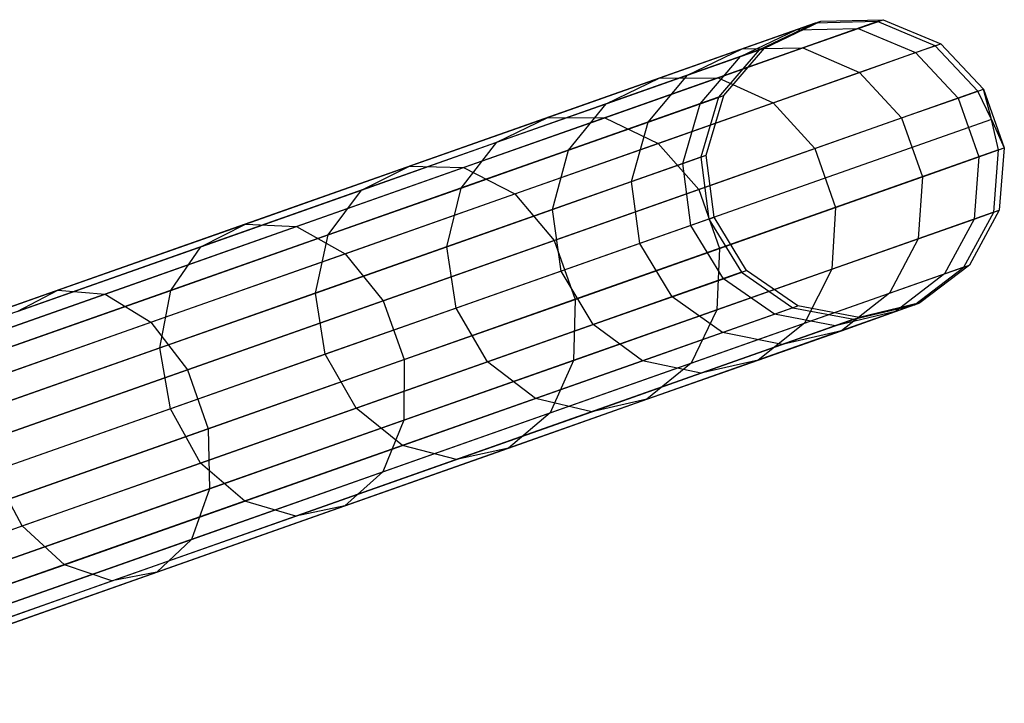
# Model space of a CAD drawing. Extents: x -189 to 189, y -189 to 189.
# Tile 555 of 591: x 172.2 to 178.76, y 59.08 to 63.63. Entities that reach past the tile are written whole.
import ezdxf

# ---------------------------------------------------------------- set-up
doc = ezdxf.new("R2010")
doc.units = 0
doc.header["$LTSCALE"] = 25.4
doc.layers.get('0').update_dxf_attribs({"linetype": 'CONTINUOUS'})

# ---------------------------------------------------------------- blocks, each defined once
blk = doc.blocks.new('CAMELEON-KENAI-C-12244_STL')
at = {"color": 0}
for p, q in [((177.5002, 63.6079, -30.9024), (170.2455, 61.0515, -140.9024)), ((177.5002, 63.6079, -30.9024), (170.2455, 61.0515, -140.9024)), ((177.915, 63.6179, -30.93), (170.6603, 61.0614, -140.93)), ((177.915, 63.6179, -30.93), (170.6603, 61.0614, -140.93)), ((177.5002, 63.6079, -30.9024), (177.1256, 63.4298, -30.8736)), ((177.5002, 63.6079, -30.9024), (177.1256, 63.4298, -30.8736)), ((177.1609, 63.4423, -28.8557), (177.5363, 63.6206, -28.8422)), ((177.1609, 63.4423, -28.8557), (177.5363, 63.6206, -28.8422)), ((177.3732, 63.5632, -26.7889), (177.5363, 63.6206, -28.8422)), ((177.3732, 63.5632, -26.7889), (177.5363, 63.6206, -28.8422)), ((177.5002, 63.6079, -30.9024), (177.5363, 63.6206, -28.8422)), ((177.5002, 63.6079, -30.9024), (177.5363, 63.6206, -28.8422)), ((177.915, 63.6179, -30.93), (177.5002, 63.6079, -30.9024)), ((177.915, 63.6179, -30.93), (177.5002, 63.6079, -30.9024)), ((177.5363, 63.6206, -28.8422), (177.9518, 63.6308, -28.8293)), ((177.5363, 63.6206, -28.8422), (177.9518, 63.6308, -28.8293)), ((177.7855, 63.5722, -26.7356), (177.9518, 63.6308, -28.8293)), ((177.7855, 63.5722, -26.7356), (177.9518, 63.6308, -28.8293)), ((177.915, 63.6179, -30.93), (177.9518, 63.6308, -28.8293)), ((177.915, 63.6179, -30.93), (177.9518, 63.6308, -28.8293)), ((178.2982, 63.4579, -30.9516), (177.915, 63.6179, -30.93)), ((178.2982, 63.4579, -30.9516), (177.915, 63.6179, -30.93)), ((177.9518, 63.6308, -28.8293), (178.3355, 63.471, -28.8192)), ((177.9518, 63.6308, -28.8293), (178.3355, 63.471, -28.8192)), ((177.0012, 63.386, -26.8446), (177.3732, 63.5632, -26.7889)), ((177.0012, 63.386, -26.8446), (177.3732, 63.5632, -26.7889)), ((177.0128, 63.4362, -24.7641), (177.3732, 63.5632, -26.7889)), ((177.0128, 63.4362, -24.7641), (177.3732, 63.5632, -26.7889)), ((177.3732, 63.5632, -26.7889), (177.7855, 63.5722, -26.7356)), ((177.3732, 63.5632, -26.7889), (177.7855, 63.5722, -26.7356)), ((177.418, 63.4427, -24.6709), (177.7855, 63.5722, -26.7356)), ((177.418, 63.4427, -24.6709), (177.7855, 63.5722, -26.7356)), ((177.7855, 63.5722, -26.7356), (178.1668, 63.4116, -26.6939)), ((177.7855, 63.5722, -26.7356), (178.1668, 63.4116, -26.6939)), ((178.2982, 63.4579, -30.9516), (171.0435, 60.9014, -140.9516)), ((178.2982, 63.4579, -30.9516), (171.0435, 60.9014, -140.9516)), ((176.8531, 63.2437, -22.657), (177.418, 63.4427, -24.6709)), ((176.8531, 63.2437, -22.657), (177.418, 63.4427, -24.6709)), ((176.8905, 63.1266, -28.8675), (177.1609, 63.4423, -28.8557)), ((176.8905, 63.1266, -28.8675), (177.1609, 63.4423, -28.8557)), ((177.0012, 63.386, -26.8446), (177.1609, 63.4423, -28.8557)), ((177.0012, 63.386, -26.8446), (177.1609, 63.4423, -28.8557)), ((177.0128, 63.4362, -24.7641), (177.418, 63.4427, -24.6709)), ((177.0128, 63.4362, -24.7641), (177.418, 63.4427, -24.6709)), ((177.1256, 63.4298, -30.8736), (177.1609, 63.4423, -28.8557)), ((177.1256, 63.4298, -30.8736), (177.1609, 63.4423, -28.8557)), ((177.418, 63.4427, -24.6709), (177.7937, 63.2801, -24.5981)), ((177.418, 63.4427, -24.6709), (177.7937, 63.2801, -24.5981)), ((178.1668, 63.4116, -26.6939), (178.3355, 63.471, -28.8192)), ((178.1668, 63.4116, -26.6939), (178.3355, 63.471, -28.8192)), ((178.2982, 63.4579, -30.9516), (178.3355, 63.471, -28.8192)), ((178.2982, 63.4579, -30.9516), (178.3355, 63.471, -28.8192)), ((178.5836, 63.1557, -30.9634), (178.2982, 63.4579, -30.9516)), ((178.5836, 63.1557, -30.9634), (178.2982, 63.4579, -30.9516)), ((178.3355, 63.471, -28.8192), (178.6212, 63.1689, -28.8136)), ((178.3355, 63.471, -28.8192), (178.6212, 63.1689, -28.8136)), ((177.1256, 63.4298, -30.8736), (169.8709, 60.8734, -140.8736)), ((177.1256, 63.4298, -30.8736), (169.8709, 60.8734, -140.8736)), ((176.4588, 63.241, -22.789), (177.0128, 63.4362, -24.7641)), ((176.4588, 63.241, -22.789), (177.0128, 63.4362, -24.7641)), ((176.6482, 63.2616, -24.8615), (177.0128, 63.4362, -24.7641)), ((176.6482, 63.2616, -24.8615), (177.0128, 63.4362, -24.7641)), ((176.6482, 63.2616, -24.8615), (177.0012, 63.386, -26.8446)), ((176.6482, 63.2616, -24.8615), (177.0012, 63.386, -26.8446)), ((176.7337, 63.0713, -26.8932), (177.0012, 63.386, -26.8446)), ((176.7337, 63.0713, -26.8932), (177.0012, 63.386, -26.8446)), ((177.1256, 63.4298, -30.8736), (176.8559, 63.1144, -30.8485)), ((177.1256, 63.4298, -30.8736), (176.8559, 63.1144, -30.8485)), ((177.7937, 63.2801, -24.5981), (178.1668, 63.4116, -26.6939)), ((177.7937, 63.2801, -24.5981), (178.1668, 63.4116, -26.6939)), ((178.1668, 63.4116, -26.6939), (178.4511, 63.109, -26.6711)), ((178.1668, 63.4116, -26.6939), (178.4511, 63.109, -26.6711)), ((176.1056, 63.0704, -22.927), (176.6482, 63.2616, -24.8615)), ((176.1056, 63.0704, -22.927), (176.6482, 63.2616, -24.8615)), ((176.3872, 62.9492, -24.9463), (176.6482, 63.2616, -24.8615)), ((176.3872, 62.9492, -24.9463), (176.6482, 63.2616, -24.8615)), ((177.2203, 63.0781, -22.5538), (177.7937, 63.2801, -24.5981)), ((177.2203, 63.0781, -22.5538), (177.7937, 63.2801, -24.5981)), ((177.7937, 63.2801, -24.5981), (178.075, 62.9765, -24.5583)), ((177.7937, 63.2801, -24.5981), (178.075, 62.9765, -24.5583)), ((175.717, 62.9796, -20.8844), (176.4588, 63.241, -22.789)), ((175.717, 62.9796, -20.8844), (176.4588, 63.241, -22.789)), ((176.0968, 62.9771, -20.7149), (176.8531, 63.2437, -22.657)), ((176.0968, 62.9771, -20.7149), (176.8531, 63.2437, -22.657)), ((176.1056, 63.0704, -22.927), (176.4588, 63.241, -22.789)), ((176.1056, 63.0704, -22.927), (176.4588, 63.241, -22.789)), ((176.4588, 63.241, -22.789), (176.8531, 63.2437, -22.657)), ((176.4588, 63.241, -22.789), (176.8531, 63.2437, -22.657)), ((176.8531, 63.2437, -22.657), (177.2203, 63.0781, -22.5538)), ((176.8531, 63.2437, -22.657), (177.2203, 63.0781, -22.5538)), ((176.8559, 63.1144, -30.8485), (169.6012, 60.5579, -140.8484)), ((176.8559, 63.1144, -30.8485), (169.6012, 60.5579, -140.8484)), ((178.5836, 63.1557, -30.9634), (171.3289, 60.5992, -140.9634)), ((178.5836, 63.1557, -30.9634), (171.3289, 60.5992, -140.9634)), ((176.7337, 63.0713, -26.8932), (176.8905, 63.1266, -28.8675)), ((176.7337, 63.0713, -26.8932), (176.8905, 63.1266, -28.8675)), ((176.8559, 63.1144, -30.8485), (176.7377, 62.716, -30.8314)), ((176.8559, 63.1144, -30.8485), (176.7377, 62.716, -30.8314)), ((176.7719, 62.7281, -28.8755), (176.8905, 63.1266, -28.8675)), ((176.7719, 62.7281, -28.8755), (176.8905, 63.1266, -28.8675)), ((176.8559, 63.1144, -30.8485), (176.8905, 63.1266, -28.8675)), ((176.8559, 63.1144, -30.8485), (176.8905, 63.1266, -28.8675)), ((178.4511, 63.109, -26.6711), (178.6212, 63.1689, -28.8136)), ((178.4511, 63.109, -26.6711), (178.6212, 63.1689, -28.8136)), ((178.5836, 63.1557, -30.9634), (178.6212, 63.1689, -28.8136)), ((178.5836, 63.1557, -30.9634), (178.6212, 63.1689, -28.8136)), ((178.6733, 62.9668, -30.9649), (178.5836, 63.1557, -30.9634)), ((178.6733, 62.9668, -30.9649), (178.5836, 63.1557, -30.9634)), ((178.6733, 62.9668, -30.9649), (178.6212, 63.1689, -28.8136)), ((178.6212, 63.1689, -28.8136), (178.7594, 62.7768, -28.8136)), ((178.6733, 62.9668, -30.9649), (178.6212, 63.1689, -28.8136)), ((178.6212, 63.1689, -28.8136), (178.7594, 62.7768, -28.8136)), ((175.3791, 62.8144, -21.0616), (176.1056, 63.0704, -22.927)), ((175.3791, 62.8144, -21.0616), (176.1056, 63.0704, -22.927)), ((175.8545, 62.7615, -23.0472), (176.1056, 63.0704, -22.927)), ((175.8545, 62.7615, -23.0472), (176.1056, 63.0704, -22.927)), ((176.3872, 62.9492, -24.9463), (176.7337, 63.0713, -26.8932)), ((176.3872, 62.9492, -24.9463), (176.7337, 63.0713, -26.8932)), ((176.4526, 62.8075, -20.5825), (177.2203, 63.0781, -22.5538)), ((176.4526, 62.8075, -20.5825), (177.2203, 63.0781, -22.5538)), ((176.6171, 62.6735, -26.9262), (176.7337, 63.0713, -26.8932)), ((176.6171, 62.6735, -26.9262), (176.7337, 63.0713, -26.8932)), ((177.2203, 63.0781, -22.5538), (177.4969, 62.7728, -22.4974)), ((177.2203, 63.0781, -22.5538), (177.4969, 62.7728, -22.4974)), ((178.075, 62.9765, -24.5583), (178.4511, 63.109, -26.6711)), ((178.075, 62.9765, -24.5583), (178.4511, 63.109, -26.6711)), ((178.4511, 63.109, -26.6711), (178.5893, 62.7168, -26.6711)), ((178.4511, 63.109, -26.6711), (178.5893, 62.7168, -26.6711)), ((178.6733, 62.9668, -30.9649), (171.4186, 60.4104, -140.9649)), ((178.6733, 62.9668, -30.9649), (171.4186, 60.4104, -140.9649)), ((174.7953, 62.6548, -19.0703), (175.717, 62.9796, -20.8844)), ((174.7953, 62.6548, -19.0703), (175.717, 62.9796, -20.8844)), ((175.1569, 62.6459, -18.8651), (176.0968, 62.9771, -20.7149)), ((175.1569, 62.6459, -18.8651), (176.0968, 62.9771, -20.7149)), ((175.3791, 62.8144, -21.0616), (175.717, 62.9796, -20.8844)), ((175.3791, 62.8144, -21.0616), (175.717, 62.9796, -20.8844)), ((175.717, 62.9796, -20.8844), (176.0968, 62.9771, -20.7149)), ((175.717, 62.9796, -20.8844), (176.0968, 62.9771, -20.7149)), ((175.8545, 62.7615, -23.0472), (176.3872, 62.9492, -24.9463)), ((175.8545, 62.7615, -23.0472), (176.3872, 62.9492, -24.9463)), ((176.0968, 62.9771, -20.7149), (176.4526, 62.8075, -20.5825)), ((176.0968, 62.9771, -20.7149), (176.4526, 62.8075, -20.5825)), ((176.275, 62.553, -25.0039), (176.3872, 62.9492, -24.9463)), ((176.275, 62.553, -25.0039), (176.3872, 62.9492, -24.9463)), ((177.4969, 62.7728, -22.4974), (178.075, 62.9765, -24.5583)), ((177.4969, 62.7728, -22.4974), (178.075, 62.9765, -24.5583)), ((178.075, 62.9765, -24.5583), (178.2132, 62.5843, -24.5583)), ((178.075, 62.9765, -24.5583), (178.2132, 62.5843, -24.5583)), ((178.7218, 62.7635, -30.9634), (178.6733, 62.9668, -30.9649)), ((178.6733, 62.9668, -30.9649), (178.7594, 62.7768, -28.8136)), ((178.6733, 62.9668, -30.9649), (178.7594, 62.7768, -28.8136)), ((178.7218, 62.7635, -30.9634), (178.6733, 62.9668, -30.9649)), ((174.4763, 62.4963, -19.2848), (175.3791, 62.8144, -21.0616)), ((174.4763, 62.4963, -19.2848), (175.3791, 62.8144, -21.0616)), ((175.1413, 62.5102, -21.2159), (175.3791, 62.8144, -21.0616)), ((175.1413, 62.5102, -21.2159), (175.3791, 62.8144, -21.0616)), ((175.4985, 62.4713, -18.7048), (176.4526, 62.8075, -20.5825)), ((175.4985, 62.4713, -18.7048), (176.4526, 62.8075, -20.5825)), ((176.4526, 62.8075, -20.5825), (176.7229, 62.5, -20.51)), ((176.4526, 62.8075, -20.5825), (176.7229, 62.5, -20.51)), ((178.7218, 62.7635, -30.9634), (171.4671, 60.2071, -140.9634)), ((178.7218, 62.7635, -30.9634), (171.4671, 60.2071, -140.9634)), ((175.1413, 62.5102, -21.2159), (175.8545, 62.7615, -23.0472)), ((175.1413, 62.5102, -21.2159), (175.8545, 62.7615, -23.0472)), ((175.749, 62.3676, -23.1288), (175.8545, 62.7615, -23.0472)), ((175.749, 62.3676, -23.1288), (175.8545, 62.7615, -23.0472)), ((176.6171, 62.6735, -26.9262), (176.7719, 62.7281, -28.8755)), ((176.6171, 62.6735, -26.9262), (176.7719, 62.7281, -28.8755)), ((176.7229, 62.5, -20.51), (177.4969, 62.7728, -22.4974)), ((176.7229, 62.5, -20.51), (177.4969, 62.7728, -22.4974)), ((176.7377, 62.716, -30.8314), (176.7719, 62.7281, -28.8755)), ((176.7377, 62.716, -30.8314), (176.7719, 62.7281, -28.8755)), ((176.8256, 62.3158, -28.8783), (176.7719, 62.7281, -28.8755)), ((176.8256, 62.3158, -28.8783), (176.7719, 62.7281, -28.8755)), ((177.4969, 62.7728, -22.4974), (177.6351, 62.3806, -22.4974)), ((177.4969, 62.7728, -22.4974), (177.6351, 62.3806, -22.4974)), ((178.5893, 62.7168, -26.6711), (178.7594, 62.7768, -28.8136)), ((178.5893, 62.7168, -26.6711), (178.7594, 62.7768, -28.8136)), ((178.6889, 62.3492, -30.9516), (178.7218, 62.7635, -30.9634)), ((178.6889, 62.3492, -30.9516), (178.7218, 62.7635, -30.9634)), ((178.7218, 62.7635, -30.9634), (178.7594, 62.7768, -28.8136)), ((178.7218, 62.7635, -30.9634), (178.7594, 62.7768, -28.8136)), ((178.7594, 62.7768, -28.8136), (178.7262, 62.3623, -28.8192)), ((178.7594, 62.7768, -28.8136), (178.7262, 62.3623, -28.8192)), ((176.7377, 62.716, -30.8314), (169.483, 60.1596, -140.8314)), ((176.7377, 62.716, -30.8314), (169.483, 60.1596, -140.8314)), ((173.7033, 62.27, -17.3658), (174.7953, 62.6548, -19.0703)), ((173.7033, 62.27, -17.3658), (174.7953, 62.6548, -19.0703)), ((174.4763, 62.4963, -19.2848), (174.7953, 62.6548, -19.0703)), ((174.4763, 62.4963, -19.2848), (174.7953, 62.6548, -19.0703)), ((174.7953, 62.6548, -19.0703), (175.1569, 62.6459, -18.8651)), ((174.7953, 62.6548, -19.0703), (175.1569, 62.6459, -18.8651)), ((176.275, 62.553, -25.0039), (176.6171, 62.6735, -26.9262)), ((176.275, 62.553, -25.0039), (176.6171, 62.6735, -26.9262)), ((176.6715, 62.2615, -26.9378), (176.6171, 62.6735, -26.9262)), ((176.6715, 62.2615, -26.9378), (176.6171, 62.6735, -26.9262)), ((176.7377, 62.716, -30.8314), (176.7915, 62.3038, -30.8254)), ((176.7377, 62.716, -30.8314), (176.7915, 62.3038, -30.8254)), ((178.2132, 62.5843, -24.5583), (178.5893, 62.7168, -26.6711)), ((178.2132, 62.5843, -24.5583), (178.5893, 62.7168, -26.6711)), ((178.5893, 62.7168, -26.6711), (178.5575, 62.3028, -26.6939)), ((178.5893, 62.7168, -26.6711), (178.5575, 62.3028, -26.6939)), ((174.0434, 62.2536, -17.1271), (175.1569, 62.6459, -18.8651)), ((174.0434, 62.2536, -17.1271), (175.1569, 62.6459, -18.8651)), ((175.1569, 62.6459, -18.8651), (175.4985, 62.4713, -18.7048)), ((175.1569, 62.6459, -18.8651), (175.4985, 62.4713, -18.7048)), ((175.749, 62.3676, -23.1288), (176.275, 62.553, -25.0039)), ((175.749, 62.3676, -23.1288), (176.275, 62.553, -25.0039)), ((176.3309, 62.1414, -25.0242), (176.275, 62.553, -25.0039)), ((176.3309, 62.1414, -25.0242), (176.275, 62.553, -25.0039)), ((177.6351, 62.3806, -22.4974), (178.2132, 62.5843, -24.5583)), ((177.6351, 62.3806, -22.4974), (178.2132, 62.5843, -24.5583)), ((178.2132, 62.5843, -24.5583), (178.1844, 62.1714, -24.5981)), ((178.2132, 62.5843, -24.5583), (178.1844, 62.1714, -24.5981)), ((173.4067, 62.1194, -17.6154), (174.4763, 62.4963, -19.2848)), ((173.4067, 62.1194, -17.6154), (174.4763, 62.4963, -19.2848)), ((174.255, 62.1979, -19.4717), (175.1413, 62.5102, -21.2159)), ((174.255, 62.1979, -19.4717), (175.1413, 62.5102, -21.2159)), ((174.255, 62.1979, -19.4717), (174.4763, 62.4963, -19.2848)), ((174.255, 62.1979, -19.4717), (174.4763, 62.4963, -19.2848)), ((174.3682, 62.073, -16.9406), (175.4985, 62.4713, -18.7048)), ((174.3682, 62.073, -16.9406), (175.4985, 62.4713, -18.7048)), ((175.0448, 62.1195, -21.3207), (175.1413, 62.5102, -21.2159)), ((175.0448, 62.1195, -21.3207), (175.1413, 62.5102, -21.2159)), ((175.4985, 62.4713, -18.7048), (175.7611, 62.1611, -18.6171)), ((175.4985, 62.4713, -18.7048), (175.7611, 62.1611, -18.6171)), ((175.7611, 62.1611, -18.6171), (176.7229, 62.5, -20.51)), ((175.7611, 62.1611, -18.6171), (176.7229, 62.5, -20.51)), ((176.7229, 62.5, -20.51), (176.8611, 62.1078, -20.51)), ((176.7229, 62.5, -20.51), (176.8611, 62.1078, -20.51)), ((178.6889, 62.3492, -30.9516), (171.4342, 59.7927, -140.9516)), ((178.6889, 62.3492, -30.9516), (171.4342, 59.7927, -140.9516)), ((175.0448, 62.1195, -21.3207), (175.749, 62.3676, -23.1288)), ((175.0448, 62.1195, -21.3207), (175.749, 62.3676, -23.1288)), ((175.8073, 61.9569, -23.1577), (175.749, 62.3676, -23.1288)), ((175.8073, 61.9569, -23.1577), (175.749, 62.3676, -23.1288)), ((176.8611, 62.1078, -20.51), (177.6351, 62.3806, -22.4974)), ((176.8611, 62.1078, -20.51), (177.6351, 62.3806, -22.4974)), ((177.6351, 62.3806, -22.4974), (177.611, 61.9693, -22.5538)), ((177.6351, 62.3806, -22.4974), (177.611, 61.9693, -22.5538)), ((178.4907, 61.9843, -30.93), (178.6889, 62.3492, -30.9516)), ((178.4907, 61.9843, -30.93), (178.6889, 62.3492, -30.9516)), ((178.7262, 62.3623, -28.8192), (178.5274, 61.9972, -28.8293)), ((178.7262, 62.3623, -28.8192), (178.5274, 61.9972, -28.8293)), ((178.5575, 62.3028, -26.6939), (178.7262, 62.3623, -28.8192)), ((178.5575, 62.3028, -26.6939), (178.7262, 62.3623, -28.8192)), ((178.6889, 62.3492, -30.9516), (178.7262, 62.3623, -28.8192)), ((178.6889, 62.3492, -30.9516), (178.7262, 62.3623, -28.8192)), ((176.7915, 62.3038, -30.8254), (169.5368, 59.7473, -140.8254)), ((176.7915, 62.3038, -30.8254), (169.5368, 59.7473, -140.8254)), ((172.4524, 61.8292, -15.7887), (173.7033, 62.27, -17.3658)), ((172.4524, 61.8292, -15.7887), (173.7033, 62.27, -17.3658)), ((173.4067, 62.1194, -17.6154), (173.7033, 62.27, -17.3658)), ((173.4067, 62.1194, -17.6154), (173.7033, 62.27, -17.3658)), ((173.7033, 62.27, -17.3658), (174.0434, 62.2536, -17.1271)), ((173.7033, 62.27, -17.3658), (174.0434, 62.2536, -17.1271)), ((176.6715, 62.2615, -26.9378), (176.3309, 62.1414, -25.0242)), ((176.6715, 62.2615, -26.9378), (176.3309, 62.1414, -25.0242)), ((176.8256, 62.3158, -28.8783), (176.6715, 62.2615, -26.9378)), ((176.8256, 62.3158, -28.8783), (176.6715, 62.2615, -26.9378)), ((176.8875, 61.9063, -26.9262), (176.6715, 62.2615, -26.9378)), ((176.8875, 61.9063, -26.9262), (176.6715, 62.2615, -26.9378)), ((176.7915, 62.3038, -30.8254), (176.8256, 62.3158, -28.8783)), ((176.7915, 62.3038, -30.8254), (176.8256, 62.3158, -28.8783)), ((176.7915, 62.3038, -30.8254), (177.0081, 61.9488, -30.8314)), ((176.7915, 62.3038, -30.8254), (177.0081, 61.9488, -30.8314)), ((177.0423, 61.9609, -28.8755), (176.8256, 62.3158, -28.8783)), ((177.0423, 61.9609, -28.8755), (176.8256, 62.3158, -28.8783)), ((178.1844, 62.1714, -24.5981), (178.5575, 62.3028, -26.6939)), ((178.1844, 62.1714, -24.5981), (178.5575, 62.3028, -26.6939)), ((178.5575, 62.3028, -26.6939), (178.3612, 61.9386, -26.7356)), ((178.5575, 62.3028, -26.6939), (178.3612, 61.9386, -26.7356)), ((172.7679, 61.8041, -15.519), (174.0434, 62.2536, -17.1271)), ((172.7679, 61.8041, -15.519), (174.0434, 62.2536, -17.1271)), ((173.205, 61.8279, -17.8327), (174.255, 62.1979, -19.4717)), ((173.205, 61.8279, -17.8327), (174.255, 62.1979, -19.4717)), ((174.0434, 62.2536, -17.1271), (174.3682, 62.073, -16.9406)), ((174.0434, 62.2536, -17.1271), (174.3682, 62.073, -16.9406)), ((174.1698, 61.8111, -19.5985), (174.255, 62.1979, -19.4717)), ((174.1698, 61.8111, -19.5985), (174.255, 62.1979, -19.4717)), ((174.6217, 61.7596, -16.8385), (175.7611, 62.1611, -18.6171)), ((174.6217, 61.7596, -16.8385), (175.7611, 62.1611, -18.6171)), ((175.7611, 62.1611, -18.6171), (175.8993, 61.7689, -18.6171)), ((175.7611, 62.1611, -18.6171), (175.8993, 61.7689, -18.6171)), ((176.3309, 62.1414, -25.0242), (175.8073, 61.9569, -23.1577)), ((176.3309, 62.1414, -25.0242), (175.8073, 61.9569, -23.1577)), ((176.5453, 61.7857, -25.0039), (176.3309, 62.1414, -25.0242)), ((176.5453, 61.7857, -25.0039), (176.3309, 62.1414, -25.0242)), ((177.611, 61.9693, -22.5538), (178.1844, 62.1714, -24.5981)), ((177.611, 61.9693, -22.5538), (178.1844, 62.1714, -24.5981)), ((178.1844, 62.1714, -24.5981), (177.9937, 61.8091, -24.6709)), ((178.1844, 62.1714, -24.5981), (177.9937, 61.8091, -24.6709)), ((172.1816, 61.6877, -16.0708), (173.4067, 62.1194, -17.6154)), ((172.1816, 61.6877, -16.0708), (173.4067, 62.1194, -17.6154)), ((173.0735, 61.6168, -15.3083), (174.3682, 62.073, -16.9406)), ((173.0735, 61.6168, -15.3083), (174.3682, 62.073, -16.9406)), ((173.205, 61.8279, -17.8327), (173.4067, 62.1194, -17.6154)), ((173.205, 61.8279, -17.8327), (173.4067, 62.1194, -17.6154)), ((174.1698, 61.8111, -19.5985), (175.0448, 62.1195, -21.3207)), ((174.1698, 61.8111, -19.5985), (175.0448, 62.1195, -21.3207)), ((174.3682, 62.073, -16.9406), (174.6217, 61.7596, -16.8385)), ((174.3682, 62.073, -16.9406), (174.6217, 61.7596, -16.8385)), ((175.1063, 61.7099, -21.3577), (175.0448, 62.1195, -21.3207)), ((175.1063, 61.7099, -21.3577), (175.0448, 62.1195, -21.3207)), ((175.8993, 61.7689, -18.6171), (176.8611, 62.1078, -20.51)), ((175.8993, 61.7689, -18.6171), (176.8611, 62.1078, -20.51)), ((176.8611, 62.1078, -20.51), (176.8433, 61.6988, -20.5825)), ((176.8611, 62.1078, -20.51), (176.8433, 61.6988, -20.5825)), ((177.0081, 61.9488, -30.8314), (169.7534, 59.3923, -140.8314)), ((177.0081, 61.9488, -30.8314), (169.7534, 59.3923, -140.8314)), ((178.4907, 61.9843, -30.93), (171.236, 59.4278, -140.93)), ((178.4907, 61.9843, -30.93), (171.236, 59.4278, -140.93)), ((175.8073, 61.9569, -23.1577), (175.1063, 61.7099, -21.3577)), ((175.8073, 61.9569, -23.1577), (175.1063, 61.7099, -21.3577)), ((176.0194, 61.6004, -23.1288), (175.8073, 61.9569, -23.1577)), ((176.0194, 61.6004, -23.1288), (175.8073, 61.9569, -23.1577)), ((176.8433, 61.6988, -20.5825), (177.611, 61.9693, -22.5538)), ((176.8433, 61.6988, -20.5825), (177.611, 61.9693, -22.5538)), ((176.8875, 61.9063, -26.9262), (177.0423, 61.9609, -28.8755)), ((176.8875, 61.9063, -26.9262), (177.0423, 61.9609, -28.8755)), ((177.0081, 61.9488, -30.8314), (177.0423, 61.9609, -28.8755)), ((177.0081, 61.9488, -30.8314), (177.0423, 61.9609, -28.8755)), ((177.0081, 61.9488, -30.8314), (177.3498, 61.7126, -30.8485)), ((177.0081, 61.9488, -30.8314), (177.3498, 61.7126, -30.8485)), ((177.3845, 61.7248, -28.8675), (177.0423, 61.9609, -28.8755)), ((177.3845, 61.7248, -28.8675), (177.0423, 61.9609, -28.8755)), ((177.611, 61.9693, -22.5538), (177.4288, 61.6101, -22.657)), ((177.611, 61.9693, -22.5538), (177.4288, 61.6101, -22.657)), ((177.9937, 61.8091, -24.6709), (178.3612, 61.9386, -26.7356)), ((177.9937, 61.8091, -24.6709), (178.3612, 61.9386, -26.7356)), ((178.3612, 61.9386, -26.7356), (178.0343, 61.6872, -26.7889)), ((178.3612, 61.9386, -26.7356), (178.0343, 61.6872, -26.7889)), ((178.1613, 61.732, -30.9024), (178.4907, 61.9843, -30.93)), ((178.1613, 61.732, -30.9024), (178.4907, 61.9843, -30.93)), ((178.5274, 61.9972, -28.8293), (178.1973, 61.7447, -28.8422)), ((178.5274, 61.9972, -28.8293), (178.1973, 61.7447, -28.8422)), ((178.3612, 61.9386, -26.7356), (178.5274, 61.9972, -28.8293)), ((178.3612, 61.9386, -26.7356), (178.5274, 61.9972, -28.8293)), ((178.4907, 61.9843, -30.93), (178.5274, 61.9972, -28.8293)), ((178.4907, 61.9843, -30.93), (178.5274, 61.9972, -28.8293)), ((176.5453, 61.7857, -25.0039), (176.8875, 61.9063, -26.9262)), ((176.5453, 61.7857, -25.0039), (176.8875, 61.9063, -26.9262)), ((177.2277, 61.6695, -26.8932), (176.8875, 61.9063, -26.9262)), ((177.2277, 61.6695, -26.8932), (176.8875, 61.9063, -26.9262)), ((171.0559, 61.3371, -14.3557), (172.4524, 61.8292, -15.7887)), ((171.0559, 61.3371, -14.3557), (172.4524, 61.8292, -15.7887)), ((171.3439, 61.3023, -14.0578), (172.7679, 61.8041, -15.519)), ((171.3439, 61.3023, -14.0578), (172.7679, 61.8041, -15.519)), ((172.0023, 61.404, -16.3164), (173.205, 61.8279, -17.8327)), ((172.0023, 61.404, -16.3164), (173.205, 61.8279, -17.8327)), ((172.1816, 61.6877, -16.0708), (172.4524, 61.8292, -15.7887)), ((172.1816, 61.6877, -16.0708), (172.4524, 61.8292, -15.7887)), ((172.4524, 61.8292, -15.7887), (172.7679, 61.8041, -15.519)), ((172.4524, 61.8292, -15.7887), (172.7679, 61.8041, -15.519)), ((172.7679, 61.8041, -15.519), (173.0735, 61.6168, -15.3083)), ((172.7679, 61.8041, -15.519), (173.0735, 61.6168, -15.3083)), ((173.133, 61.4458, -17.9803), (173.205, 61.8279, -17.8327)), ((173.133, 61.4458, -17.9803), (173.205, 61.8279, -17.8327)), ((173.133, 61.4458, -17.9803), (174.1698, 61.8111, -19.5985)), ((173.133, 61.4458, -17.9803), (174.1698, 61.8111, -19.5985)), ((174.2352, 61.4029, -19.6433), (174.1698, 61.8111, -19.5985)), ((174.2352, 61.4029, -19.6433), (174.1698, 61.8111, -19.5985)), ((177.4288, 61.6101, -22.657), (177.9937, 61.8091, -24.6709)), ((177.4288, 61.6101, -22.657), (177.9937, 61.8091, -24.6709)), ((177.9937, 61.8091, -24.6709), (177.6739, 61.5602, -24.7641)), ((177.9937, 61.8091, -24.6709), (177.6739, 61.5602, -24.7641)), ((173.3165, 61.2996, -15.1929), (174.6217, 61.7596, -16.8385)), ((173.3165, 61.2996, -15.1929), (174.6217, 61.7596, -16.8385)), ((174.6217, 61.7596, -16.8385), (174.7599, 61.3674, -16.8385)), ((174.6217, 61.7596, -16.8385), (174.7599, 61.3674, -16.8385)), ((174.7599, 61.3674, -16.8385), (175.8993, 61.7689, -18.6171)), ((174.7599, 61.3674, -16.8385), (175.8993, 61.7689, -18.6171)), ((175.8993, 61.7689, -18.6171), (175.8892, 61.3626, -18.7048)), ((175.8993, 61.7689, -18.6171), (175.8892, 61.3626, -18.7048)), ((176.0194, 61.6004, -23.1288), (176.5453, 61.7857, -25.0039)), ((176.0194, 61.6004, -23.1288), (176.5453, 61.7857, -25.0039)), ((176.8812, 61.5474, -24.9463), (176.5453, 61.7857, -25.0039)), ((176.8812, 61.5474, -24.9463), (176.5453, 61.7857, -25.0039)), ((178.1973, 61.7447, -28.8422), (177.793, 61.6483, -28.8557)), ((178.1973, 61.7447, -28.8422), (177.793, 61.6483, -28.8557)), ((178.0343, 61.6872, -26.7889), (178.1973, 61.7447, -28.8422)), ((178.0343, 61.6872, -26.7889), (178.1973, 61.7447, -28.8422)), ((178.1613, 61.732, -30.9024), (178.1973, 61.7447, -28.8422)), ((178.1613, 61.732, -30.9024), (178.1973, 61.7447, -28.8422)), ((177.3498, 61.7126, -30.8485), (170.0951, 59.1561, -140.8484)), ((177.3498, 61.7126, -30.8485), (170.0951, 59.1561, -140.8484)), ((178.1613, 61.732, -30.9024), (170.9066, 59.1755, -140.9024)), ((178.1613, 61.732, -30.9024), (170.9066, 59.1755, -140.9024)), ((175.1063, 61.7099, -21.3577), (174.2352, 61.4029, -19.6433)), ((175.1063, 61.7099, -21.3577), (174.2352, 61.4029, -19.6433)), ((175.3152, 61.3523, -21.3207), (175.1063, 61.7099, -21.3577)), ((175.3152, 61.3523, -21.3207), (175.1063, 61.7099, -21.3577)), ((175.8892, 61.3626, -18.7048), (176.8433, 61.6988, -20.5825)), ((175.8892, 61.3626, -18.7048), (176.8433, 61.6988, -20.5825)), ((176.8433, 61.6988, -20.5825), (176.6724, 61.3435, -20.7149)), ((176.8433, 61.6988, -20.5825), (176.6724, 61.3435, -20.7149)), ((177.2277, 61.6695, -26.8932), (177.3845, 61.7248, -28.8675)), ((177.2277, 61.6695, -26.8932), (177.3845, 61.7248, -28.8675)), ((177.3498, 61.7126, -30.8485), (177.3845, 61.7248, -28.8675)), ((177.3498, 61.7126, -30.8485), (177.3845, 61.7248, -28.8675)), ((177.3498, 61.7126, -30.8485), (177.7578, 61.6359, -30.8736)), ((177.3498, 61.7126, -30.8485), (177.7578, 61.6359, -30.8736)), ((177.793, 61.6483, -28.8557), (177.3845, 61.7248, -28.8675)), ((177.793, 61.6483, -28.8557), (177.3845, 61.7248, -28.8675)), ((178.0343, 61.6872, -26.7889), (177.6334, 61.592, -26.8446)), ((178.0343, 61.6872, -26.7889), (177.6334, 61.592, -26.8446)), ((177.6739, 61.5602, -24.7641), (178.0343, 61.6872, -26.7889)), ((177.6739, 61.5602, -24.7641), (178.0343, 61.6872, -26.7889)), ((177.7578, 61.6359, -30.8736), (178.1613, 61.732, -30.9024)), ((177.7578, 61.6359, -30.8736), (178.1613, 61.732, -30.9024)), ((177.7578, 61.6359, -30.8736), (170.5031, 59.0794, -140.8736)), ((177.7578, 61.6359, -30.8736), (170.5031, 59.0794, -140.8736)), ((171.6281, 61.1074, -13.8251), (173.0735, 61.6168, -15.3083)), ((171.6281, 61.1074, -13.8251), (173.0735, 61.6168, -15.3083)), ((173.0735, 61.6168, -15.3083), (173.3165, 61.2996, -15.1929)), ((173.0735, 61.6168, -15.3083), (173.3165, 61.2996, -15.1929)), ((176.6724, 61.3435, -20.7149), (177.4288, 61.6101, -22.657)), ((176.6724, 61.3435, -20.7149), (177.4288, 61.6101, -22.657)), ((176.8812, 61.5474, -24.9463), (177.2277, 61.6695, -26.8932)), ((176.8812, 61.5474, -24.9463), (177.2277, 61.6695, -26.8932)), ((177.4288, 61.6101, -22.657), (177.1199, 61.365, -22.789)), ((177.4288, 61.6101, -22.657), (177.1199, 61.365, -22.789)), ((177.6334, 61.592, -26.8446), (177.2277, 61.6695, -26.8932)), ((177.6334, 61.592, -26.8446), (177.2277, 61.6695, -26.8932)), ((177.6334, 61.592, -26.8446), (177.793, 61.6483, -28.8557)), ((177.6334, 61.592, -26.8446), (177.793, 61.6483, -28.8557)), ((177.7578, 61.6359, -30.8736), (177.793, 61.6483, -28.8557)), ((177.7578, 61.6359, -30.8736), (177.793, 61.6483, -28.8557)), ((175.3152, 61.3523, -21.3207), (176.0194, 61.6004, -23.1288)), ((175.3152, 61.3523, -21.3207), (176.0194, 61.6004, -23.1288)), ((176.3485, 61.3597, -23.0472), (176.0194, 61.6004, -23.1288)), ((176.3485, 61.3597, -23.0472), (176.0194, 61.6004, -23.1288)), ((176.3485, 61.3597, -23.0472), (176.8812, 61.5474, -24.9463)), ((176.3485, 61.3597, -23.0472), (176.8812, 61.5474, -24.9463)), ((177.2803, 61.4676, -24.8615), (176.8812, 61.5474, -24.9463)), ((177.2803, 61.4676, -24.8615), (176.8812, 61.5474, -24.9463)), ((177.1199, 61.365, -22.789), (177.6739, 61.5602, -24.7641)), ((177.1199, 61.365, -22.789), (177.6739, 61.5602, -24.7641)), ((177.2803, 61.4676, -24.8615), (177.6334, 61.592, -26.8446)), ((177.2803, 61.4676, -24.8615), (177.6334, 61.592, -26.8446)), ((177.6739, 61.5602, -24.7641), (177.2803, 61.4676, -24.8615)), ((177.6739, 61.5602, -24.7641), (177.2803, 61.4676, -24.8615)), ((171.9455, 61.0273, -16.4831), (173.133, 61.4458, -17.9803)), ((171.9455, 61.0273, -16.4831), (173.133, 61.4458, -17.9803)), ((173.2032, 61.0393, -18.0324), (173.133, 61.4458, -17.9803)), ((173.2032, 61.0393, -18.0324), (173.133, 61.4458, -17.9803)), ((176.7377, 61.2764, -22.927), (177.2803, 61.4676, -24.8615)), ((176.7377, 61.2764, -22.927), (177.2803, 61.4676, -24.8615)), ((174.2352, 61.4029, -19.6433), (173.2032, 61.0393, -18.0324)), ((174.2352, 61.4029, -19.6433), (173.2032, 61.0393, -18.0324)), ((173.4547, 60.9074, -15.1929), (174.7599, 61.3674, -16.8385)), ((173.4547, 60.9074, -15.1929), (174.7599, 61.3674, -16.8385)), ((174.4401, 61.0439, -19.5985), (174.2352, 61.4029, -19.6433)), ((174.4401, 61.0439, -19.5985), (174.2352, 61.4029, -19.6433)), ((174.4401, 61.0439, -19.5985), (175.3152, 61.3523, -21.3207)), ((174.4401, 61.0439, -19.5985), (175.3152, 61.3523, -21.3207)), ((174.7599, 61.3674, -16.8385), (174.7589, 60.9643, -16.9406)), ((174.7599, 61.3674, -16.8385), (174.7589, 60.9643, -16.9406)), ((174.7589, 60.9643, -16.9406), (175.8892, 61.3626, -18.7048)), ((174.7589, 60.9643, -16.9406), (175.8892, 61.3626, -18.7048)), ((175.6353, 61.1084, -21.2159), (175.3152, 61.3523, -21.3207)), ((175.6353, 61.1084, -21.2159), (175.3152, 61.3523, -21.3207)), ((175.6353, 61.1084, -21.2159), (176.3485, 61.3597, -23.0472)), ((175.6353, 61.1084, -21.2159), (176.3485, 61.3597, -23.0472)), ((175.8892, 61.3626, -18.7048), (175.7325, 61.0124, -18.8651)), ((175.8892, 61.3626, -18.7048), (175.7325, 61.0124, -18.8651)), ((175.7325, 61.0124, -18.8651), (176.6724, 61.3435, -20.7149)), ((175.7325, 61.0124, -18.8651), (176.6724, 61.3435, -20.7149)), ((176.7377, 61.2764, -22.927), (176.3485, 61.3597, -23.0472)), ((176.7377, 61.2764, -22.927), (176.3485, 61.3597, -23.0472)), ((176.3781, 61.1036, -20.8844), (177.1199, 61.365, -22.789)), ((176.3781, 61.1036, -20.8844), (177.1199, 61.365, -22.789)), ((176.6724, 61.3435, -20.7149), (176.3781, 61.1036, -20.8844)), ((176.6724, 61.3435, -20.7149), (176.3781, 61.1036, -20.8844)), ((177.1199, 61.365, -22.789), (176.7377, 61.2764, -22.927)), ((177.1199, 61.365, -22.789), (176.7377, 61.2764, -22.927)), ((171.8593, 60.7861, -13.6976), (173.3165, 61.2996, -15.1929)), ((171.8593, 60.7861, -13.6976), (173.3165, 61.2996, -15.1929)), ((173.3165, 61.2996, -15.1929), (173.4547, 60.9074, -15.1929)), ((173.3165, 61.2996, -15.1929), (173.4547, 60.9074, -15.1929)), ((176.0112, 61.0204, -21.0616), (176.7377, 61.2764, -22.927)), ((176.0112, 61.0204, -21.0616), (176.7377, 61.2764, -22.927)), ((174.749, 60.7961, -19.4717), (175.6353, 61.1084, -21.2159)), ((174.749, 60.7961, -19.4717), (175.6353, 61.1084, -21.2159)), ((175.4564, 60.7788, -19.0703), (176.3781, 61.1036, -20.8844)), ((175.4564, 60.7788, -19.0703), (176.3781, 61.1036, -20.8844)), ((176.0112, 61.0204, -21.0616), (175.6353, 61.1084, -21.2159)), ((176.0112, 61.0204, -21.0616), (175.6353, 61.1084, -21.2159)), ((176.3781, 61.1036, -20.8844), (176.0112, 61.0204, -21.0616)), ((176.3781, 61.1036, -20.8844), (176.0112, 61.0204, -21.0616)), ((173.2032, 61.0393, -18.0324), (172.0211, 60.6227, -16.542)), ((173.2032, 61.0393, -18.0324), (172.0211, 60.6227, -16.542)), ((173.4034, 60.6786, -17.9803), (173.2032, 61.0393, -18.0324)), ((173.4034, 60.6786, -17.9803), (173.2032, 61.0393, -18.0324)), ((173.4034, 60.6786, -17.9803), (174.4401, 61.0439, -19.5985)), ((173.4034, 60.6786, -17.9803), (174.4401, 61.0439, -19.5985)), ((174.749, 60.7961, -19.4717), (174.4401, 61.0439, -19.5985)), ((174.749, 60.7961, -19.4717), (174.4401, 61.0439, -19.5985)), ((175.1085, 60.7023, -19.2848), (176.0112, 61.0204, -21.0616)), ((175.1085, 60.7023, -19.2848), (176.0112, 61.0204, -21.0616)), ((173.4642, 60.508, -15.3083), (174.7589, 60.9643, -16.9406)), ((173.4642, 60.508, -15.3083), (174.7589, 60.9643, -16.9406)), ((174.619, 60.62, -17.1271), (175.7325, 61.0124, -18.8651)), ((174.619, 60.62, -17.1271), (175.7325, 61.0124, -18.8651)), ((174.7589, 60.9643, -16.9406), (174.619, 60.62, -17.1271)), ((174.7589, 60.9643, -16.9406), (174.619, 60.62, -17.1271)), ((175.7325, 61.0124, -18.8651), (175.4564, 60.7788, -19.0703)), ((175.7325, 61.0124, -18.8651), (175.4564, 60.7788, -19.0703)), ((171.9975, 60.3939, -13.6976), (173.4547, 60.9074, -15.1929)), ((171.9975, 60.3939, -13.6976), (173.4547, 60.9074, -15.1929)), ((173.4547, 60.9074, -15.1929), (173.4642, 60.508, -15.3083)), ((173.4547, 60.9074, -15.1929), (173.4642, 60.508, -15.3083)), ((173.699, 60.426, -17.8327), (174.749, 60.7961, -19.4717)), ((173.699, 60.426, -17.8327), (174.749, 60.7961, -19.4717)), ((174.3643, 60.394, -17.3658), (175.4564, 60.7788, -19.0703)), ((174.3643, 60.394, -17.3658), (175.4564, 60.7788, -19.0703)), ((175.1085, 60.7023, -19.2848), (174.749, 60.7961, -19.4717)), ((175.1085, 60.7023, -19.2848), (174.749, 60.7961, -19.4717)), ((175.4564, 60.7788, -19.0703), (175.1085, 60.7023, -19.2848)), ((175.4564, 60.7788, -19.0703), (175.1085, 60.7023, -19.2848)), ((174.0389, 60.3254, -17.6154), (175.1085, 60.7023, -19.2848)), ((174.0389, 60.3254, -17.6154), (175.1085, 60.7023, -19.2848)), ((172.2159, 60.2601, -16.4831), (172.0211, 60.6227, -16.542)), ((172.2159, 60.2601, -16.4831), (172.0211, 60.6227, -16.542)), ((172.2159, 60.2601, -16.4831), (173.4034, 60.6786, -17.9803)), ((172.2159, 60.2601, -16.4831), (173.4034, 60.6786, -17.9803)), ((173.699, 60.426, -17.8327), (173.4034, 60.6786, -17.9803)), ((173.699, 60.426, -17.8327), (173.4034, 60.6786, -17.9803)), ((173.3436, 60.1705, -15.519), (174.619, 60.62, -17.1271)), ((173.3436, 60.1705, -15.519), (174.619, 60.62, -17.1271)), ((174.619, 60.62, -17.1271), (174.3643, 60.394, -17.3658)), ((174.619, 60.62, -17.1271), (174.3643, 60.394, -17.3658)), ((172.0188, 59.9987, -13.8251), (173.4642, 60.508, -15.3083)), ((172.0188, 59.9987, -13.8251), (173.4642, 60.508, -15.3083)), ((173.4642, 60.508, -15.3083), (173.3436, 60.1705, -15.519)), ((173.4642, 60.508, -15.3083), (173.3436, 60.1705, -15.519)), ((172.4963, 60.0022, -16.3164), (173.699, 60.426, -17.8327)), ((172.4963, 60.0022, -16.3164), (173.699, 60.426, -17.8327)), ((174.0389, 60.3254, -17.6154), (173.699, 60.426, -17.8327)), ((174.0389, 60.3254, -17.6154), (173.699, 60.426, -17.8327)), ((173.1135, 59.9532, -15.7887), (174.3643, 60.394, -17.3658)), ((173.1135, 59.9532, -15.7887), (174.3643, 60.394, -17.3658)), ((174.3643, 60.394, -17.3658), (174.0389, 60.3254, -17.6154)), ((174.3643, 60.394, -17.3658), (174.0389, 60.3254, -17.6154)), ((172.8138, 59.8937, -16.0708), (174.0389, 60.3254, -17.6154)), ((172.8138, 59.8937, -16.0708), (174.0389, 60.3254, -17.6154)), ((170.8901, 59.7929, -15.1226), (172.2159, 60.2601, -16.4831)), ((170.8901, 59.7929, -15.1226), (172.2159, 60.2601, -16.4831)), ((172.4963, 60.0022, -16.3164), (172.2159, 60.2601, -16.4831)), ((172.4963, 60.0022, -16.3164), (172.2159, 60.2601, -16.4831)), ((171.9196, 59.6687, -14.0578), (173.3436, 60.1705, -15.519)), ((171.9196, 59.6687, -14.0578), (173.3436, 60.1705, -15.519)), ((173.3436, 60.1705, -15.519), (173.1135, 59.9532, -15.7887)), ((173.3436, 60.1705, -15.519), (173.1135, 59.9532, -15.7887)), ((171.1535, 59.5291, -14.9385), (172.4963, 60.0022, -16.3164)), ((171.1535, 59.5291, -14.9385), (172.4963, 60.0022, -16.3164)), ((172.8138, 59.8937, -16.0708), (172.4963, 60.0022, -16.3164)), ((172.8138, 59.8937, -16.0708), (172.4963, 60.0022, -16.3164)), ((171.717, 59.4611, -14.3557), (173.1135, 59.9532, -15.7887)), ((171.717, 59.4611, -14.3557), (173.1135, 59.9532, -15.7887)), ((173.1135, 59.9532, -15.7887), (172.8138, 59.8937, -16.0708)), ((173.1135, 59.9532, -15.7887), (172.8138, 59.8937, -16.0708)), ((171.446, 59.4117, -14.6672), (172.8138, 59.8937, -16.0708)), ((171.446, 59.4117, -14.6672), (172.8138, 59.8937, -16.0708))]:
    blk.add_line(p, q, dxfattribs=at)

msp = doc.modelspace()

# ---------------------------------------------------------------- block references
at = {"color": 0}
msp.add_blockref('CAMELEON-KENAI-C-12244_STL', (0, 0), dxfattribs=at)

doc.saveas('drawing.dxf')
